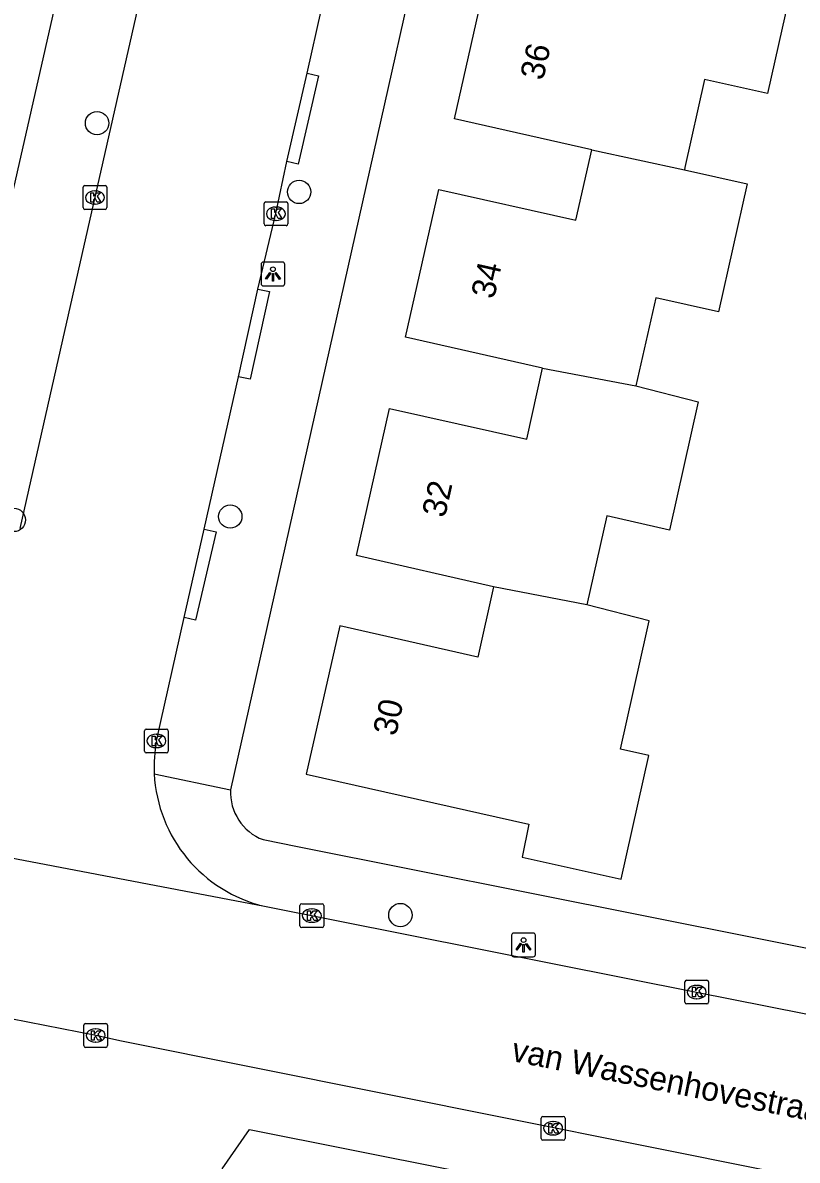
# Model space of a CAD drawing. Extents: x 161771 to 163125, y 382479 to 383177.
# Drawn here: x 162564.12 to 162596.62, y 382587.11 to 382634.86 of the extents above; entities that cross this region are included whole.
import ezdxf

# ---------------------------------------------------------------- set-up
doc = ezdxf.new("R2010")
doc.units = 0
for name, color, linetype in [('IMGEO_Boom', 7, 'Continuous'), ('IMGEO_Kolk', 7, 'Continuous'), ('IMGEO_Lichtpunt', 7, 'Continuous'), ('IMGEO_Openbare_ruimte_label', 7, 'Continuous'), ('IMGEO_Pand', 7, 'Continuous'), ('IMGEO_Pand_nummerreeks', 7, 'Continuous'), ('IMGEO_Rijbaan_lokaal_open', 7, 'Continuous'), ('IMGEO_Voetpad_open', 7, 'Continuous')]:
    doc.layers.add(name, color=color, linetype=linetype)

msp = doc.modelspace()

# ---------------------------------------------------------------- linework, layer by layer
at = {"layer": 'IMGEO_Boom'}
for centre in [(162567.238, 382630.641), (162575.718, 382627.754), (162572.83, 382614.129), (162563.749, 382613.987), (162579.968, 382597.405)]:
    msp.add_circle(centre, 0.489, dxfattribs=at)
at = {"layer": 'IMGEO_Kolk'}
for p, q in [((162566.727, 382628.022), (162567.579, 382628.022)), ((162566.652, 382627.096), (162566.652, 382627.948)), ((162567.14, 382627.802), (162567.165, 382627.802)), ((162567.653, 382627.948), (162567.653, 382627.096)), ((162567.579, 382627.022), (162566.727, 382627.022)), ((162567.163, 382627.242), (162567.138, 382627.242)), ((162574.246, 382626.413), (162574.246, 382627.265)), ((162574.321, 382627.339), (162575.173, 382627.339)), ((162574.734, 382627.119), (162574.759, 382627.119)), ((162575.247, 382627.265), (162575.247, 382626.413)), ((162574.757, 382626.559), (162574.732, 382626.559)), ((162575.173, 382626.339), (162574.321, 382626.339)), ((162569.229, 382604.286), (162569.229, 382605.138)), ((162569.304, 382605.212), (162570.156, 382605.212)), ((162570.23, 382605.138), (162570.23, 382604.286)), ((162569.717, 382604.992), (162569.742, 382604.992)), ((162570.156, 382604.212), (162569.304, 382604.212)), ((162569.74, 382604.432), (162569.715, 382604.432)), ((162575.753, 382596.954), (162575.753, 382597.806)), ((162575.828, 382597.88), (162576.68, 382597.88)), ((162576.241, 382597.66), (162576.266, 382597.66)), ((162576.754, 382597.806), (162576.754, 382596.954)), ((162576.264, 382597.1), (162576.239, 382597.1)), ((162576.68, 382596.88), (162575.828, 382596.88)), ((162591.903, 382593.746), (162591.903, 382594.598)), ((162591.978, 382594.672), (162592.83, 382594.672)), ((162592.904, 382594.598), (162592.904, 382593.746)), ((162592.391, 382594.452), (162592.416, 382594.452)), ((162592.83, 382593.672), (162591.978, 382593.672)), ((162592.414, 382593.892), (162592.389, 382593.892)), ((162566.681, 382591.925), (162566.681, 382592.777)), ((162566.756, 382592.851), (162567.608, 382592.851)), ((162567.682, 382592.777), (162567.682, 382591.925)), ((162567.169, 382592.631), (162567.194, 382592.631)), ((162567.608, 382591.851), (162566.756, 382591.851)), ((162567.192, 382592.071), (162567.167, 382592.071)), ((162585.876, 382588.029), (162585.876, 382588.881)), ((162585.951, 382588.955), (162586.803, 382588.955)), ((162586.877, 382588.881), (162586.877, 382588.029)), ((162586.364, 382588.735), (162586.389, 382588.735)), ((162586.803, 382587.955), (162585.951, 382587.955)), ((162586.387, 382588.175), (162586.362, 382588.175))]:
    msp.add_line(p, q, dxfattribs=at)
for points in [[(162566.727, 382628.022), (162567.579, 382628.022)], [(162566.652, 382627.096), (162566.652, 382627.948)], [(162566.973, 382627.722), (162567.096, 382627.722), (162567.096, 382627.571), (162567.226, 382627.722), (162567.39, 382627.722), (162567.244, 382627.571), (162567.397, 382627.322), (162567.245, 382627.322), (162567.16, 382627.486), (162567.096, 382627.419), (162567.096, 382627.322), (162566.973, 382627.322), (162566.973, 382627.722)], [(162567.653, 382627.948), (162567.653, 382627.096)], [(162567.579, 382627.022), (162566.727, 382627.022)], [(162574.246, 382626.413), (162574.246, 382627.265)], [(162574.321, 382627.339), (162575.173, 382627.339)], [(162574.567, 382627.039), (162574.69, 382627.039), (162574.69, 382626.888), (162574.82, 382627.039), (162574.984, 382627.039), (162574.838, 382626.888), (162574.991, 382626.639), (162574.839, 382626.639), (162574.754, 382626.803), (162574.69, 382626.736), (162574.69, 382626.639), (162574.567, 382626.639), (162574.567, 382627.039)], [(162575.247, 382627.265), (162575.247, 382626.413)], [(162575.173, 382626.339), (162574.321, 382626.339)], [(162569.229, 382604.286), (162569.229, 382605.138)], [(162569.304, 382605.212), (162570.156, 382605.212)], [(162570.23, 382605.138), (162570.23, 382604.286)], [(162569.55, 382604.912), (162569.673, 382604.912), (162569.673, 382604.761), (162569.803, 382604.912), (162569.967, 382604.912), (162569.821, 382604.761), (162569.974, 382604.512), (162569.822, 382604.512), (162569.737, 382604.676), (162569.673, 382604.609), (162569.673, 382604.512), (162569.55, 382604.512), (162569.55, 382604.912)], [(162570.156, 382604.212), (162569.304, 382604.212)], [(162575.753, 382596.954), (162575.753, 382597.806)], [(162575.828, 382597.88), (162576.68, 382597.88)], [(162576.074, 382597.58), (162576.197, 382597.58), (162576.197, 382597.429), (162576.327, 382597.58), (162576.491, 382597.58), (162576.345, 382597.429), (162576.498, 382597.18), (162576.346, 382597.18), (162576.261, 382597.344), (162576.197, 382597.277), (162576.197, 382597.18), (162576.074, 382597.18), (162576.074, 382597.58)], [(162576.754, 382597.806), (162576.754, 382596.954)], [(162576.68, 382596.88), (162575.828, 382596.88)], [(162591.903, 382593.746), (162591.903, 382594.598)], [(162591.978, 382594.672), (162592.83, 382594.672)], [(162592.904, 382594.598), (162592.904, 382593.746)], [(162592.224, 382594.372), (162592.347, 382594.372), (162592.347, 382594.221), (162592.477, 382594.372), (162592.641, 382594.372), (162592.495, 382594.221), (162592.648, 382593.972), (162592.496, 382593.972), (162592.411, 382594.136), (162592.347, 382594.069), (162592.347, 382593.972), (162592.224, 382593.972), (162592.224, 382594.372)], [(162592.83, 382593.672), (162591.978, 382593.672)], [(162566.681, 382591.925), (162566.681, 382592.777)], [(162566.756, 382592.851), (162567.608, 382592.851)], [(162567.682, 382592.777), (162567.682, 382591.925)], [(162567.002, 382592.551), (162567.125, 382592.551), (162567.125, 382592.4), (162567.255, 382592.551), (162567.419, 382592.551), (162567.273, 382592.4), (162567.426, 382592.151), (162567.274, 382592.151), (162567.189, 382592.315), (162567.125, 382592.248), (162567.125, 382592.151), (162567.002, 382592.151), (162567.002, 382592.551)], [(162567.608, 382591.851), (162566.756, 382591.851)], [(162585.876, 382588.029), (162585.876, 382588.881)], [(162585.951, 382588.955), (162586.803, 382588.955)], [(162586.877, 382588.881), (162586.877, 382588.029)], [(162586.197, 382588.655), (162586.32, 382588.655), (162586.32, 382588.504), (162586.45, 382588.655), (162586.614, 382588.655), (162586.468, 382588.504), (162586.621, 382588.255), (162586.469, 382588.255), (162586.384, 382588.419), (162586.32, 382588.352), (162586.32, 382588.255), (162586.197, 382588.255), (162586.197, 382588.655)], [(162586.803, 382587.955), (162585.951, 382587.955)]]:
    msp.add_lwpolyline(points, dxfattribs=at)
for centre, start, end in [((162566.729, 382627.946), 91.552, 178.448), ((162566.729, 382627.946), 91.552, 178.448), ((162567.577, 382627.946), 1.552, 88.448), ((162567.577, 382627.946), 1.552, 88.448), ((162566.729, 382627.098), 181.552, 268.448), ((162566.729, 382627.098), 181.552, 268.448), ((162567.577, 382627.098), 271.552, 358.448), ((162567.577, 382627.098), 271.552, 358.448), ((162574.323, 382627.263), 91.552, 178.448), ((162574.323, 382627.263), 91.552, 178.448), ((162575.171, 382627.263), 1.552, 88.448), ((162575.171, 382627.263), 1.552, 88.448), ((162574.323, 382626.415), 181.552, 268.448), ((162574.323, 382626.415), 181.552, 268.448), ((162575.171, 382626.415), 271.552, 358.448), ((162575.171, 382626.415), 271.552, 358.448), ((162569.306, 382605.136), 91.552, 178.448), ((162569.306, 382605.136), 91.552, 178.448), ((162570.154, 382605.136), 1.552, 88.448), ((162570.154, 382605.136), 1.552, 88.448), ((162569.306, 382604.288), 181.552, 268.448), ((162569.306, 382604.288), 181.552, 268.448), ((162570.154, 382604.288), 271.552, 358.448), ((162570.154, 382604.288), 271.552, 358.448), ((162575.83, 382597.804), 91.552, 178.448), ((162575.83, 382597.804), 91.552, 178.448), ((162576.678, 382597.804), 1.552, 88.448), ((162576.678, 382597.804), 1.552, 88.448), ((162575.83, 382596.956), 181.552, 268.448), ((162575.83, 382596.956), 181.552, 268.448), ((162576.678, 382596.956), 271.552, 358.448), ((162576.678, 382596.956), 271.552, 358.448), ((162591.98, 382594.596), 91.552, 178.448), ((162591.98, 382594.596), 91.552, 178.448), ((162592.828, 382594.596), 1.552, 88.448), ((162592.828, 382594.596), 1.552, 88.448), ((162591.98, 382593.748), 181.552, 268.448), ((162591.98, 382593.748), 181.552, 268.448), ((162592.828, 382593.748), 271.552, 358.448), ((162592.828, 382593.748), 271.552, 358.448), ((162566.758, 382592.775), 91.552, 178.448), ((162566.758, 382592.775), 91.552, 178.448), ((162567.606, 382592.775), 1.552, 88.448), ((162567.606, 382592.775), 1.552, 88.448), ((162566.758, 382591.927), 181.552, 268.448), ((162566.758, 382591.927), 181.552, 268.448), ((162567.606, 382591.927), 271.552, 358.448), ((162567.606, 382591.927), 271.552, 358.448), ((162585.953, 382588.879), 91.552, 178.448), ((162585.953, 382588.879), 91.552, 178.448), ((162586.801, 382588.879), 1.552, 88.448), ((162586.801, 382588.879), 1.552, 88.448), ((162585.953, 382588.031), 181.552, 268.448), ((162585.953, 382588.031), 181.552, 268.448), ((162586.801, 382588.031), 271.552, 358.448), ((162586.801, 382588.031), 271.552, 358.448)]:
    msp.add_arc(centre, 0.0765, start, end, dxfattribs=at)
for centre, major_axis, ratio, start_param, end_param in [((162567.139, 382627.522), (-0.387, 0.002), 0.722429, 4.712389, 7.853982), ((162567.164, 382627.522), (-0.39, 0.002), 0.717154, 1.570796, 4.712389), ((162574.733, 382626.839), (-0.387, 0.002), 0.722429, 4.712389, 7.853982), ((162574.758, 382626.839), (-0.39, 0.002), 0.717154, 1.570796, 4.712389), ((162569.716, 382604.712), (-0.387, 0.002), 0.722429, 4.712389, 7.853982), ((162569.741, 382604.712), (-0.39, 0.002), 0.717154, 1.570796, 4.712389), ((162576.24, 382597.38), (-0.387, 0.002), 0.722429, 4.712389, 7.853982), ((162576.265, 382597.38), (-0.39, 0.002), 0.717154, 1.570796, 4.712389), ((162592.39, 382594.172), (-0.387, 0.002), 0.722429, 4.712389, 7.853982), ((162592.415, 382594.172), (-0.39, 0.002), 0.717154, 1.570796, 4.712389), ((162567.168, 382592.351), (-0.387, 0.002), 0.722429, 4.712389, 7.853982), ((162567.193, 382592.351), (-0.39, 0.002), 0.717154, 1.570796, 4.712389), ((162586.363, 382588.455), (-0.387, 0.002), 0.722429, 4.712389, 7.853982), ((162586.388, 382588.455), (-0.39, 0.002), 0.717154, 1.570796, 4.712389)]:
    msp.add_ellipse(centre, major_axis=major_axis, ratio=ratio, start_param=start_param, end_param=end_param, dxfattribs=at)
at = {"layer": 'IMGEO_Lichtpunt'}
for p, q in [((162574.122, 382624.713), (162574.122, 382623.906)), ((162574.122, 382624.713), (162574.122, 382623.906)), ((162575.024, 382624.808), (162574.216, 382624.808)), ((162575.024, 382624.808), (162574.216, 382624.808)), ((162575.118, 382623.906), (162575.118, 382624.713)), ((162575.118, 382623.906), (162575.118, 382624.713)), ((162574.216, 382623.812), (162575.024, 382623.812)), ((162574.216, 382623.812), (162575.024, 382623.812)), ((162584.637, 382596.554), (162584.637, 382595.747)), ((162584.637, 382596.554), (162584.637, 382595.747)), ((162585.539, 382596.649), (162584.731, 382596.649)), ((162585.539, 382596.649), (162584.731, 382596.649)), ((162585.633, 382595.747), (162585.633, 382596.554)), ((162585.633, 382595.747), (162585.633, 382596.554)), ((162584.731, 382595.653), (162585.539, 382595.653)), ((162584.731, 382595.653), (162585.539, 382595.653))]:
    msp.add_line(p, q, dxfattribs=at)
for points in [[(162574.496, 382624.377), (162574.535, 382624.349), (162574.347, 382624.087), (162574.309, 382624.114), (162574.496, 382624.377)], [(162574.598, 382624.329), (162574.645, 382624.329), (162574.645, 382624.007), (162574.598, 382624.007), (162574.598, 382624.329)], [(162574.708, 382624.349), (162574.746, 382624.376), (162574.933, 382624.114), (162574.894, 382624.086), (162574.708, 382624.349)], [(162585.011, 382596.218), (162585.05, 382596.19), (162584.862, 382595.928), (162584.824, 382595.955), (162585.011, 382596.218)], [(162585.113, 382596.17), (162585.16, 382596.17), (162585.16, 382595.848), (162585.113, 382595.848), (162585.113, 382596.17)], [(162585.223, 382596.19), (162585.261, 382596.217), (162585.448, 382595.955), (162585.409, 382595.927), (162585.223, 382596.19)]]:
    msp.add_lwpolyline(points, dxfattribs=at)
for centre in [(162574.621, 382624.511), (162585.136, 382596.352)]:
    msp.add_circle(centre, 0.0994, dxfattribs=at)
for centre, start, end in [((162574.216, 382624.713), 90, 180), ((162574.216, 382624.713), 90, 180), ((162575.024, 382624.713), 0, 90), ((162575.024, 382624.713), 0, 90), ((162574.216, 382623.906), 180, 270), ((162574.216, 382623.906), 180, 270), ((162575.024, 382623.906), 270, 0), ((162575.024, 382623.906), 270, 360), ((162584.731, 382596.554), 90, 180), ((162584.731, 382596.554), 90, 180), ((162585.539, 382596.554), 0, 90), ((162585.539, 382596.554), 0, 90), ((162584.731, 382595.747), 180, 270), ((162584.731, 382595.747), 180, 270), ((162585.539, 382595.747), 270, 0), ((162585.539, 382595.747), 270, 360)]:
    msp.add_arc(centre, 0.0946, start, end, dxfattribs=at)
at = {"layer": 'IMGEO_Pand'}
for points in [[(162587.996, 382629.527), (162582.241, 382630.828), (162583.634, 382637.033), (162589.391, 382635.742), (162590.057, 382638.712)], [(162593.939, 382637.845), (162596.573, 382637.256), (162595.369, 382631.881), (162592.735, 382632.472), (162591.906, 382628.773), (162591.884, 382628.677)], [(162585.938, 382620.355), (162580.184, 382621.659), (162581.575, 382627.862), (162587.332, 382626.571), (162587.996, 382629.527)], [(162587.996, 382629.527), (162591.884, 382628.677)], [(162591.884, 382628.677), (162594.522, 382628.1), (162593.316, 382622.718), (162590.682, 382623.309), (162589.854, 382619.61)], [(162583.879, 382611.183), (162578.126, 382612.49), (162579.513, 382618.67), (162585.27, 382617.379), (162585.938, 382620.355)], [(162585.938, 382620.355), (162589.854, 382619.61)], [(162589.854, 382619.61), (162592.47, 382618.94), (162591.266, 382613.565), (162588.632, 382614.156), (162587.794, 382610.418)], [(162583.879, 382611.183), (162583.216, 382608.227), (162577.428, 382609.545), (162576.016, 382603.312), (162585.359, 382601.221), (162585.073, 382599.834), (162589.231, 382598.904), (162590.396, 382604.096), (162589.204, 382604.363), (162590.297, 382609.243), (162590.413, 382609.759), (162587.794, 382610.418)], [(162587.794, 382610.418), (162583.879, 382611.183)]]:
    msp.add_lwpolyline(points, dxfattribs=at)
at = {"layer": 'IMGEO_Rijbaan_lokaal_open'}
for points in [[(162564.014, 382613.634), (162565.797, 382621.546), (162570.58, 382642.612), (162575.435, 382664.077), (162579.233, 382680.702)], [(162576.052, 382632.735), (162577.266, 382638.127)], [(162575.198, 382629.027), (162576.052, 382632.735)], [(162573.987, 382623.676), (162574.746, 382626.843), (162575.198, 382629.027)], [(162573.174, 382620), (162573.987, 382623.676)], [(162571.729, 382613.606), (162573.174, 382620)], [(162570.889, 382609.889), (162571.729, 382613.606)], [(162569.73, 382604.716), (162570.889, 382609.889)], [(162556.518, 382601.158), (162574.261, 382597.773)], [(162574.261, 382597.773), (162592.4, 382594.172), (162616.468, 382589.4), (162617.34, 382589.193)], [(162623.202, 382581.091), (162606.49, 382584.441), (162568.262, 382592.109), (162567.186, 382592.352), (162557.902, 382594.164), (162551.536, 382595.604), (162545.895, 382596.834), (162543.945, 382597.266), (162543.524, 382597.351)]]:
    msp.add_lwpolyline(points, dxfattribs=at)
for centre, radius, start, end in [((162575.719, 382603.627), 6.087, 169.6979, 182.773), ((162575.655, 382603.633), 6.023, 182.8506, 256.6225)]:
    msp.add_arc(centre, radius, start, end, dxfattribs=at)
at = {"layer": 'IMGEO_Voetpad_open'}
for points in [[(162594.77, 382700.793), (162586.875, 382665.184), (162572.844, 382602.662)], [(162559.118, 382607.586), (162569.852, 382654.8), (162572.386, 382666.503), (162576.082, 382682.472)], [(162576.052, 382632.735), (162576.539, 382632.623), (162575.685, 382628.915), (162575.198, 382629.027)], [(162573.987, 382623.676), (162574.475, 382623.569), (162573.662, 382619.893), (162573.174, 382620)], [(162571.729, 382613.606), (162572.243, 382613.487), (162571.375, 382609.776), (162570.889, 382609.889)], [(162569.639, 382603.333), (162572.844, 382602.662)], [(162574.205, 382600.57), (162575.646, 382600.287), (162619.42, 382591.558)], [(162572.485, 382586.757), (162573.64, 382588.411), (162582.199, 382586.694)]]:
    msp.add_lwpolyline(points, dxfattribs=at)
msp.add_arc((162574.956, 382602.547), 2.115, 176.8929, 249.2011, dxfattribs=at)

# ---------------------------------------------------------------- texts
at = {"layer": 'IMGEO_Openbare_ruimte_label'}
msp.add_text('van Wassenhovestraat', height=1, rotation=348.6339, dxfattribs=at).set_placement((162584.583, 382591.29))
at = {"layer": 'IMGEO_Pand_nummerreeks'}
for s, rotation, p in [('36', 77.3493, (162585.956, 382632.4)), ('34', 77.3608, (162583.898, 382623.229)), ('32', 77.3469, (162581.836, 382614.045)), ('30', 77.3493, (162579.78, 382604.883))]:
    msp.add_text(s, height=1, rotation=rotation, dxfattribs=at).set_placement(p)

doc.saveas('drawing.dxf')
